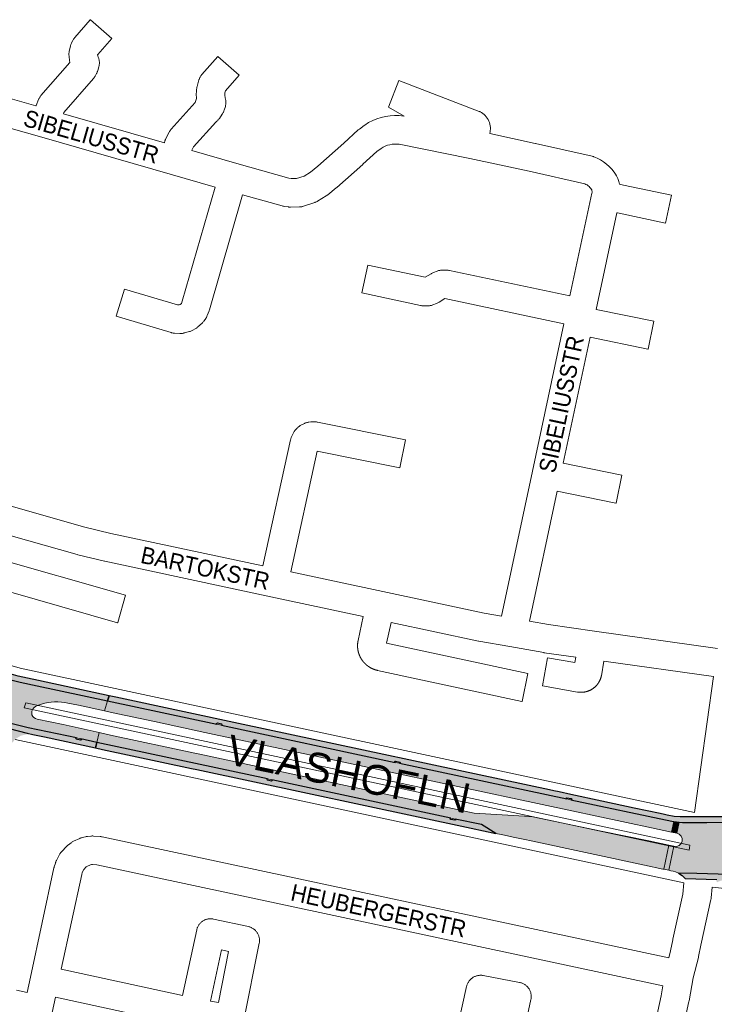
# Paper-space layout 'Layout1' of a CAD drawing. Header units: metres. Extents: x 123097 to 144122, y 392739 to 407589.
# Tile 394 of 510: x 134053 to 134371, y 400037 to 400487. Entities that reach past the tile are written whole.
import ezdxf
from ezdxf.enums import TextEntityAlignment as Align

# ---------------------------------------------------------------- set-up
doc = ezdxf.new("R2010")
doc.units = ezdxf.units.M
doc.header["$MEASUREMENT"] = 0
for name, color, linetype, lineweight in [('gs-anno-wegen algemeen tekst', 7, 'Continuous', 0), ('gs-knt-aanvullende hoofdweg', 7, 'Continuous', 0), ('gs-knt-wegen algemeen', 7, 'Continuous', 0), ('ir-ARC-asfalt-hoofdwegen-te inspecteren', 5, 'Continuous', 0), ('ir-ARC-fietspaden naastliggend- te inspecteren', 1, 'Continuous', 0)]:
    doc.layers.add(name, color=color, linetype=linetype, lineweight=lineweight)
doc.styles.add('Style-Arial', font='arial.ttf')

psp = doc.layouts.get("Layout1")

# ---------------------------------------------------------------- hatches: boundary and pattern name
at = {"layer": 'ir-ARC-asfalt-hoofdwegen-te inspecteren', "linetype": 'Continuous', "lineweight": 13}
for points in [[(134058.914, 400170.998), (134058.919, 400171.023), (134058.925, 400171.048), (134059.177, 400171.725), (134059.582, 400172.324), (134060.04, 400172.765), (134060.58, 400173.102), (134061.948, 400173.734), (134063.36, 400174.261), (134064.818, 400174.692), (134066.306, 400175.008), (134067.808, 400175.186), (134069.318, 400175.255), (134070.869, 400175.245), (134072.417, 400175.141), (134073.921, 400174.943), (134075.41, 400174.648), (134080.275, 400173.74), (134092.2, 400171.169), (134093.558, 400175.719), (134061.39, 400182.565), (134053.561, 400184.271), (134044.974, 400186.437), (133999.621, 400199.763), (133997.683, 400200.317), (133994.24, 400201.314), (133992.81, 400196.62), (134001.085, 400194.236), (134027.161, 400186.724), (134035.782, 400184.24), (134036.684, 400183.874), (134037.504, 400183.35), (134038.215, 400182.685), (134038.792, 400181.901), (134039.223, 400181.027), (134039.497, 400180.091), (134039.586, 400179.117), (134039.46, 400178.148), (134039.345, 400177.746), (134039.2, 400177.356), (134038.912, 400176.768), (134038.555, 400176.22), (134037.822, 400175.437), (134036.931, 400174.841), (134035.579, 400174.379), (134034.15, 400174.331), (134032.77, 400174.7), (134024.468, 400177.096), (133998.276, 400184.653), (133989.9, 400187.07), (133988.564, 400182.461), (134037.429, 400168.241), (134057.289, 400163.385), (134079.367, 400158.773), (134081.336, 400158.337), (134088.692, 400156.765), (134089.766, 400161.21), (134073.207, 400165.012), (134061.306, 400167.43), (134060.537, 400167.667), (134059.858, 400168.098), (134059.329, 400168.676), (134058.983, 400169.379)], [(134351.32, 400115.69), (134352.342, 400120.598), (134351.512, 400120.686), (134305.394, 400130.452), (134303.423, 400130.882), (134227.035, 400147.188), (134225.077, 400147.619), (134145.612, 400164.634), (134143.557, 400165.079), (134093.558, 400175.719), (134092.2, 400171.169), (134095.293, 400170.502), (134114.936, 400166.268), (134137.976, 400161.301), (134330.783, 400120.08), (134342.253, 400117.628)], [(134352.49, 400109.28), (134350.111, 400098.269), (134350.583, 400098.17), (134351.105, 400098.042), (134352.039, 400097.836), (134353.218, 400097.511), (134354.497, 400096.977), (134362.897, 400096.751), (134377.617, 400096.355), (134378.303, 400096.278), (134378.9, 400101.1), (134377.626, 400101.465), (134376.634, 400102.345), (134376.119, 400103.566), (134376.182, 400104.89), (134376.899, 400106.155), (134378.127, 400106.933), (134379.577, 400107.041), (134380.925, 400118.506), (134379.192, 400119.273), (134377.599, 400120.299), (134367.485, 400120.065), (134356.313, 400120.175), (134354.784, 400120.338), (134353.713, 400115.2), (134354.868, 400114.78), (134355.761, 400113.936), (134356.245, 400112.807), (134356.24, 400111.578), (134355.751, 400110.458), (134354.86, 400109.622), (134353.71, 400109.207)]]:
    psp.add_hatch(color=5, dxfattribs=at).paths.add_polyline_path(points, flags=0)
h = psp.add_hatch(color=5, dxfattribs=at)
h.paths.add_polyline_path([(133999.461, 399983.64), (133990.177, 399986.314), (133992.999, 399996.079), (133993.173, 399996.684), (134001.58, 400025.992), (134009.334, 400053.02), (134009.718, 400054.356), (134011.578, 400060.858), (134011.728, 400061.362), (134023.97, 400103.978), (134025.507, 400109.331), (134036.609, 400147.984), (134037.386, 400150.711), (134038.313, 400154.07), (134038.707, 400155.499), (134039.079, 400158.221), (134038.714, 400160.943), (134038.559, 400161.409), (134037.747, 400163.12), (134036.605, 400164.632), (134034.74, 400166.175), (134032.541, 400167.185), (134056.788, 400161.043), (134059.345, 400160.395), (134056.635, 400160.509), (134054.001, 400159.858), (134051.656, 400158.495), (134049.787, 400156.53), (134048.543, 400154.119), (134046.44, 400147.32), (134046.326, 400146.922), (134039.621, 400123.58), (134001.56, 399991.062), (134000, 399985.487)])
h.paths.add_polyline_path([(134039.523, 400151.103), (134039.298, 400151.466), (134039.733, 400153.418), (134040.087, 400153.635), (134040.324, 400153.294), (134039.891, 400151.32)], flags=16)
h.paths.add_polyline_path([(134006.624, 400024.741), (134005.91, 400024.949), (134005.721, 400025.668), (134005.855, 400026.132), (134006.54, 400028.496), (134006.671, 400028.95), (134007.218, 400029.462), (134007.937, 400029.249), (134008.117, 400028.522), (134007.982, 400028.056), (134007.312, 400025.744), (134007.168, 400025.248)], flags=16)
h.paths.add_polyline_path([(134013.362, 400048.169), (134012.649, 400048.386), (134012.471, 400049.109), (134012.611, 400049.61), (134013.249, 400051.892), (134013.382, 400052.366), (134013.93, 400052.879), (134014.652, 400052.675), (134014.849, 400051.95), (134014.719, 400051.494), (134014.053, 400049.16), (134013.913, 400048.67)], flags=16)
at = {"layer": 'ir-ARC-asfalt-hoofdwegen-te inspecteren', "linetype": 'Continuous', "lineweight": 13, "extrusion": (0, 0, -1)}
psp.add_hatch(color=5, dxfattribs=at).paths.add_polyline_path([(-134252.504, 400121.704), (-134264.457, 400119.141), (-134271.085, 400115.097), (-134273.433, 400114.596), (-134274.941, 400114.278), (-134278.972, 400113.409), (-134284.274, 400112.306), (-134287.131, 400111.672), (-134339.032, 400100.59), (-134347.321, 400098.854), (-134347.791, 400098.755), (-134350.1, 400109.83), (-134341.032, 400111.709), (-134319.188, 400116.236), (-134287.95, 400122.71), (-134284.14, 400123.05), (-134261.14, 400124.37), (-134135.75, 400151.324), (-134133.403, 400151.829), (-134094.857, 400160.115), (-134092.899, 400160.536), (-134089.766, 400161.21), (-134088.692, 400156.765), (-134166.677, 400140.103), (-134168.649, 400139.689), (-134250.494, 400122.15)], flags=0)
at = {"layer": 'ir-ARC-fietspaden naastliggend- te inspecteren', "linetype": 'Continuous', "lineweight": 30, "extrusion": (0, 0, -1)}
psp.add_hatch(color=1, dxfattribs=at).paths.add_polyline_path([(-134045.205, 400189.222), (-134037.656, 400191.306), (-134022.76, 400195.624), (-134008.811, 400199.642), (-134000.279, 400202.127), (-133999.768, 400200.347), (-133999.933, 400200.243), (-134000, 400200.052), (-133999.88, 400199.816), (-133999.621, 400199.763), (-134044.974, 400186.437), (-134053.561, 400184.271), (-134061.39, 400182.565), (-134093.558, 400175.719), (-134094.268, 400178.1), (-134061.915, 400185.018), (-134056.95, 400186.08), (-134052.66, 400187.08)], flags=0)
at = {"layer": 'ir-ARC-fietspaden naastliggend- te inspecteren', "linetype": 'Continuous', "lineweight": 30}
for points in [[(133988.564, 400182.461), (133983.73, 400183.868), (133983.929, 400183.506), (133983.571, 400183.299), (133983.036, 400181.445), (133985.395, 400180.764), (133987.865, 400180.052), (134027.51, 400168.61), (134032.541, 400167.185), (134056.788, 400161.043), (134059.345, 400160.395), (134064.766, 400159.231), (134088.082, 400154.243), (134088.692, 400156.765), (134081.336, 400158.337), (134081.559, 400157.987), (134081.213, 400157.759), (134079.245, 400158.195), (134079.025, 400158.543), (134079.367, 400158.773), (134057.289, 400163.385), (134037.429, 400168.241)], [(134367.485, 400120.065), (134377.599, 400120.299), (134375.255, 400122.749), (134368.009, 400122.734), (134355.327, 400122.707), (134352.516, 400122.881), (134349.408, 400123.541), (134348.106, 400123.769), (134346.151, 400124.183), (134334.355, 400126.681), (134319.561, 400129.866), (134305.382, 400132.872), (134300.038, 400134.098), (134297.544, 400134.544), (134295.546, 400135.052), (134155.542, 400164.966), (134097.248, 400177.456), (134094.268, 400178.1), (134093.558, 400175.719), (134143.557, 400165.079), (134143.395, 400165.443), (134143.739, 400165.645), (134145.695, 400165.225), (134145.934, 400164.89), (134145.612, 400164.634), (134225.077, 400147.619), (134224.893, 400147.759), (134224.844, 400147.986), (134224.971, 400148.171), (134225.192, 400148.206), (134227.155, 400147.772), (134227.385, 400147.42), (134227.035, 400147.188), (134303.423, 400130.882), (134303.194, 400131.235), (134303.535, 400131.482), (134305.503, 400131.049), (134305.733, 400130.699), (134305.394, 400130.452), (134351.512, 400120.686), (134352.342, 400120.598), (134354.784, 400120.338), (134356.313, 400120.175)], [(134271.085, 400115.097), (134259.74, 400117.52), (134134.291, 400144.358), (134131.944, 400144.86), (134091.186, 400153.579), (134088.082, 400154.243), (134088.692, 400156.765), (134166.677, 400140.103), (134166.322, 400139.862), (134166.575, 400139.515), (134168.514, 400139.09), (134168.882, 400139.322), (134168.649, 400139.689), (134250.494, 400122.15), (134250.142, 400121.909), (134250.391, 400121.563), (134252.331, 400121.138), (134252.68, 400121.341), (134252.504, 400121.704), (134264.457, 400119.141)], [(134568.464, 400076.503), (134502.777, 400083.365), (134503.039, 400083.028), (134502.703, 400082.764), (134500.711, 400082.973), (134500.451, 400083.305), (134500.775, 400083.575), (134432.188, 400090.707), (134432.452, 400090.377), (134432.122, 400090.113), (134430.138, 400090.337), (134429.866, 400090.652), (134430.184, 400090.921), (134390.435, 400094.908), (134377.617, 400096.355), (134362.897, 400096.751), (134354.497, 400096.977), (134356.184, 400095.924), (134357.633, 400094.562), (134372.068, 400094.065), (134371.933, 400093.191), (134372.171, 400092.805), (134372.386, 400092.93), (134373.528, 400093.396), (134374.723, 400093.71), (134375.947, 400093.875), (134377.182, 400093.888), (134377.997, 400093.802), (134380.506, 400093.535), (134384.195, 400093.139), (134388.923, 400092.668), (134423.744, 400088.969), (134430.979, 400088.206), (134571.342, 400073.4), (134581.904, 400072.288), (134570.674, 400076.183), (134570.741, 400076.079), (134570.76, 400075.962), (134570.429, 400075.68), (134568.443, 400075.898), (134568.178, 400076.21)]]:
    psp.add_hatch(color=1, dxfattribs=at).paths.add_polyline_path(points, flags=0)

# ---------------------------------------------------------------- linework, layer by layer
at = {"layer": 'gs-knt-aanvullende hoofdweg', "color": 7, "linetype": 'Continuous', "flags": 128}
for points in [[(133984.33, 400210.661), (134053.634, 400190.724), (134361.896, 400124.715)], [(134055.438, 400172.503), (134359.393, 400107.447), (134359.63, 400108.552), (134359.805, 400109.802), (134056.108, 400174.834), (134055.438, 400172.503)], [(134357.062, 400092.586), (134051.279, 400158.033)], [(134549.035, 400071.729), (134369.951, 400090.583)]]:
    psp.add_lwpolyline(points, dxfattribs=at)
at = {"layer": 'gs-knt-wegen algemeen', "color": 7, "linetype": 'Continuous', "flags": 128}
for points in [[(134046.809, 400451.837), (134060.796, 400447.818), (134060.807, 400447.85), (134060.894, 400448.072), (134061.974, 400450.703), (134062.095, 400450.98), (134062.229, 400451.251), (134062.375, 400451.516), (134062.534, 400451.773), (134062.705, 400452.023), (134062.886, 400452.265), (134063.079, 400452.498), (134076.29, 400467.721), (134076.289, 400467.727), (134076.232, 400468.026), (134076.19, 400468.328), (134075.912, 400470.689), (134075.883, 400470.999), (134075.869, 400471.311), (134075.869, 400471.623), (134075.885, 400471.935), (134075.916, 400472.245), (134075.961, 400472.554), (134076.022, 400472.86), (134076.537, 400475.181), (134076.601, 400475.446), (134076.677, 400475.709), (134076.764, 400475.968), (134076.861, 400476.223), (134076.969, 400476.473), (134077.088, 400476.719), (134077.628, 400477.783), (134077.756, 400478.022), (134077.893, 400478.255), (134078.041, 400478.483), (134078.198, 400478.704), (134078.363, 400478.919), (134078.538, 400479.127), (134085.649, 400487.234, -0.343782), (134085.661, 400487.234), (134095.436, 400478.66, -0.343781), (134095.437, 400478.648), (134089.019, 400471.331), (134088.971, 400471.116), (134089.013, 400470.764), (134089.281, 400470.124), (134089.395, 400469.836), (134089.494, 400469.542), (134089.58, 400469.243), (134089.651, 400468.941), (134089.707, 400468.636), (134089.749, 400468.329), (134089.777, 400468.02), (134089.789, 400467.71), (134089.787, 400467.399), (134089.77, 400467.09), (134089.738, 400466.781), (134089.692, 400466.474), (134089.631, 400466.17), (134089.555, 400465.869), (134089.009, 400463.892), (134088.926, 400463.616), (134088.831, 400463.344), (134088.724, 400463.076), (134088.605, 400462.813), (134088.475, 400462.556), (134087.903, 400461.486), (134087.76, 400461.232), (134087.606, 400460.985), (134087.441, 400460.745), (134087.265, 400460.512), (134087.079, 400460.288), (134073.613, 400444.771), (134073.38, 400444.203), (134119.495, 400430.952), (134119.742, 400431.793), (134119.819, 400432.037), (134119.905, 400432.278), (134120.001, 400432.516), (134120.106, 400432.75), (134120.221, 400432.98), (134121.723, 400435.851), (134121.851, 400436.085), (134121.989, 400436.313), (134122.137, 400436.536), (134122.293, 400436.752), (134122.458, 400436.962), (134122.631, 400437.165), (134133.57, 400449.436), (134134.183, 400451.244), (134134.166, 400451.501), (134134.098, 400453.062), (134134.092, 400453.34), (134134.098, 400453.618), (134134.115, 400453.896), (134134.247, 400455.451), (134134.281, 400455.762), (134134.33, 400456.07), (134134.394, 400456.377), (134134.472, 400456.68), (134135.324, 400459.678), (134135.409, 400459.954), (134135.506, 400460.225), (134135.615, 400460.493), (134135.736, 400460.755), (134135.869, 400461.011), (134136.012, 400461.262), (134136.167, 400461.506), (134136.332, 400461.743), (134136.508, 400461.972), (134136.694, 400462.193), (134143.905, 400470.407, -0.3301756), (134143.917, 400470.407), (134153.689, 400461.829, -0.3437709), (134153.689, 400461.817), (134147.447, 400454.706), (134147.168, 400453.724), (134147.124, 400453.211), (134147.151, 400452.589), (134147.52, 400450.802), (134147.573, 400450.513), (134147.612, 400450.222), (134147.639, 400449.93), (134147.652, 400449.637), (134147.652, 400449.343), (134147.639, 400449.05), (134147.613, 400448.757), (134147.573, 400448.466), (134147.521, 400448.177), (134147.455, 400447.891), (134147.377, 400447.608), (134146.844, 400445.84), (134146.753, 400445.561), (134146.65, 400445.287), (134146.534, 400445.018), (134146.407, 400444.754), (134146.267, 400444.496), (134146.117, 400444.245), (134145.955, 400444.001), (134144.651, 400442.127), (134144.483, 400441.897), (134144.306, 400441.675), (134144.119, 400441.46), (134143.923, 400441.254), (134143.718, 400441.057), (134143.505, 400440.869), (134142.983, 400440.429), (134132.886, 400429.102), (134132.056, 400427.514), (134132.009, 400427.357), (134152.576, 400421.447), (134176.405, 400414.703), (134177.445, 400414.566), (134179.984, 400414.613), (134183.415, 400415.749), (134186.314, 400417.523), (134189.731, 400420.318), (134201.524, 400430.777), (134208.17, 400436.839), (134208.41, 400437.047), (134208.66, 400437.244), (134210.888, 400438.908), (134211.13, 400439.081), (134212.894, 400440.173), (134214.742, 400441.117), (134216.661, 400441.905), (134218.639, 400442.532), (134220.662, 400442.993), (134222.715, 400443.286), (134224.786, 400443.409), (134226.86, 400443.361), (134228.923, 400443.142), (134229.087, 400443.115), (134229.193, 400443.095), (134222.025, 400447.26, -0.3085672), (134222.021, 400447.27), (134226.683, 400459.409, -0.3279298), (134226.693, 400459.414), (134263.417, 400445.311), (134263.682, 400445.203), (134263.941, 400445.083), (134264.196, 400444.952), (134264.444, 400444.809), (134265.07, 400444.393), (134265.657, 400443.923), (134266.201, 400443.403), (134266.696, 400442.837), (134267.14, 400442.229), (134267.528, 400441.585), (134267.857, 400440.909), (134268.126, 400440.206), (134268.332, 400439.483), (134268.473, 400438.744), (134268.548, 400437.995), (134268.557, 400437.243), (134268.541, 400436.961), (134268.514, 400436.68), (134268.474, 400436.401), (134268.422, 400436.123), (134268.224, 400435.172), (134289.075, 400430.694), (134289.151, 400430.677), (134315.081, 400424.782), (134315.356, 400424.713), (134315.627, 400424.633), (134315.895, 400424.54), (134317.438, 400423.895), (134318.921, 400423.122), (134320.334, 400422.226), (134321.667, 400421.215), (134322.909, 400420.096), (134324.053, 400418.876), (134325.09, 400417.564), (134326.013, 400416.169), (134326.097, 400416.025), (134326.178, 400415.879), (134326.781, 400414.622), (134327.271, 400413.316), (134327.641, 400411.978), (134329.366, 400411.587), (134351.285, 400407.002, -0.3699628), (134351.292, 400406.991), (134348.63, 400394.265, -0.3699605), (134348.619, 400394.258), (134326.648, 400398.854), (134326.543, 400398.877), (134326.361, 400398.918), (134316.912, 400354.768), (134343.209, 400349.398, -0.3702414), (134343.216, 400349.387), (134340.615, 400336.649, -0.3702399), (134340.604, 400336.642), (134314.187, 400342.035), (134301.856, 400284.417), (134328.601, 400278.9, -0.370122), (134328.608, 400278.889), (134325.981, 400266.155, -0.3701237), (134325.971, 400266.148), (134299.132, 400271.685), (134286.397, 400212.185)], [(134273.569, 400214.461), (134287.752, 400280.728), (134302.186, 400348.175), (134247.764, 400359.674), (134247.748, 400359.674), (134247.734, 400359.669), (134245.086, 400358.031), (134244.818, 400357.873), (134244.542, 400357.729), (134244.259, 400357.598), (134243.971, 400357.481), (134242.195, 400356.807), (134241.901, 400356.703), (134241.604, 400356.614), (134241.302, 400356.539), (134240.997, 400356.479), (134240.689, 400356.433), (134240.38, 400356.402), (134240.069, 400356.386), (134239.758, 400356.384), (134237.859, 400356.421), (134237.549, 400356.435), (134237.239, 400356.463), (134236.931, 400356.506), (134236.626, 400356.564), (134209.829, 400362.288, -0.3697224), (134209.822, 400362.299), (134212.538, 400375.013, -0.3697209), (134212.549, 400375.02), (134238.736, 400369.427), (134238.753, 400369.426), (134238.767, 400369.432), (134241.412, 400371.068), (134241.679, 400371.225), (134241.954, 400371.369), (134242.235, 400371.499), (134242.521, 400371.616), (134244.293, 400372.29), (134244.585, 400372.394), (134244.883, 400372.483), (134245.184, 400372.558), (134245.488, 400372.619), (134245.795, 400372.665), (134246.104, 400372.696), (134246.414, 400372.713), (134246.725, 400372.715), (134248.619, 400372.681), (134248.928, 400372.668), (134249.237, 400372.64), (134249.543, 400372.598), (134249.848, 400372.541), (134304.911, 400360.907), (134314.986, 400407.982), (134315.015, 400408.219), (134315.024, 400408.457), (134315.012, 400408.694), (134314.98, 400408.93), (134314.927, 400409.162), (134314.854, 400409.389), (134314.763, 400409.608), (134314.43, 400410.082), (134314.057, 400410.527), (134313.648, 400410.938), (134313.205, 400411.313), (134312.732, 400411.65), (134312.233, 400411.945), (134311.71, 400412.196), (134286.303, 400417.972), (134259.203, 400423.793), (134226.868, 400430.283), (134225.783, 400430.381), (134224.693, 400430.381), (134223.607, 400430.283), (134222.535, 400430.088), (134221.485, 400429.797), (134220.464, 400429.413), (134219.483, 400428.939), (134218.548, 400428.379), (134216.709, 400427.004), (134210.264, 400421.127), (134210.197, 400421.067), (134198.273, 400410.491), (134198.078, 400410.325), (134198.075, 400410.323), (134198.071, 400410.32), (134194.213, 400407.163), (134193.979, 400406.981), (134193.738, 400406.809), (134193.489, 400406.649), (134189.57, 400404.252), (134189.312, 400404.102), (134189.048, 400403.964), (134188.777, 400403.838), (134188.5, 400403.725), (134188.219, 400403.625), (134183.139, 400401.943), (134182.872, 400401.861), (134182.601, 400401.79), (134182.327, 400401.731), (134182.051, 400401.684), (134181.773, 400401.649), (134181.494, 400401.625), (134181.215, 400401.614), (134177.202, 400401.539), (134176.959, 400401.539), (134176.716, 400401.548), (134176.473, 400401.566), (134176.232, 400401.593), (134174.238, 400401.856), (134173.927, 400401.904), (134173.619, 400401.968), (134173.314, 400402.046), (134155.254, 400407.158), (134140.128, 400354.603), (134140.037, 400354.314), (134139.934, 400354.03), (134139.101, 400351.906), (134138.99, 400351.639), (134138.867, 400351.378), (134138.733, 400351.123), (134138.588, 400350.874), (134138.431, 400350.631), (134137.721, 400349.582), (134137.543, 400349.331), (134137.353, 400349.089), (134137.151, 400348.857), (134136.939, 400348.634), (134136.717, 400348.421), (134134.851, 400346.719), (134134.619, 400346.517), (134134.377, 400346.326), (134134.126, 400346.147), (134133.867, 400345.98), (134133.601, 400345.825), (134132.49, 400345.214), (134132.216, 400345.072), (134131.937, 400344.943), (134131.651, 400344.827), (134131.36, 400344.725), (134131.064, 400344.637), (134128.627, 400343.973), (134128.343, 400343.902), (134128.055, 400343.844), (134127.765, 400343.8), (134127.473, 400343.768), (134127.181, 400343.749), (134126.887, 400343.744), (134126.594, 400343.752), (134124.071, 400343.877), (134123.759, 400343.9), (134123.449, 400343.938), (134123.141, 400343.99), (134122.836, 400344.058), (134122.535, 400344.14), (134097.508, 400351.594, -0.3557513), (134097.502, 400351.605), (134101.213, 400364.066, -0.3557494), (134101.224, 400364.072), (134125.499, 400356.842), (134126.204, 400356.807), (134126.755, 400356.958), (134127.287, 400357.443), (134127.7, 400358.496), (134142.734, 400410.729), (134122.124, 400416.65), (134063.442, 400433.511), (134049.412, 400437.543)], [(134038.592, 400267.819), (134083.066, 400255.169), (134095.02, 400252.346), (134164.566, 400237.477), (134177.177, 400295.145), (134177.244, 400295.42), (134177.322, 400295.693), (134177.413, 400295.962), (134177.515, 400296.226), (134177.628, 400296.486), (134178.354, 400298.057), (134178.49, 400298.333), (134178.638, 400298.602), (134178.8, 400298.864), (134178.973, 400299.118), (134179.158, 400299.364), (134179.355, 400299.601), (134179.562, 400299.828), (134180.18, 400300.473), (134180.401, 400300.692), (134180.632, 400300.901), (134180.873, 400301.099), (134181.123, 400301.284), (134181.381, 400301.458), (134181.648, 400301.619), (134181.921, 400301.767), (134183.502, 400302.574), (134183.783, 400302.709), (134184.07, 400302.83), (134184.362, 400302.938), (134184.659, 400303.031), (134184.96, 400303.11), (134185.265, 400303.175), (134185.572, 400303.225), (134186.456, 400303.347), (134186.746, 400303.38), (134187.038, 400303.401), (134187.33, 400303.408), (134187.623, 400303.402), (134187.914, 400303.383), (134188.804, 400303.305), (134189.046, 400303.28), (134189.286, 400303.245), (134189.524, 400303.201), (134229.683, 400295.095, -0.370373), (134229.69, 400295.084)], [(134229.69, 400295.084), (134227.117, 400282.34, -0.3703733), (134227.107, 400282.333), (134189.369, 400289.95), (134177.298, 400234.755), (134219.44, 400225.745), (134265.653, 400215.866), (134273.569, 400214.461)], [(134370.617, 400186.825), (134320.476, 400193.908), (134319.291, 400187.248), (134319.236, 400186.971), (134319.169, 400186.697), (134319.139, 400186.59), (134319.109, 400186.484), (134319.077, 400186.378), (134319.044, 400186.274), (134319.01, 400186.169), (134318.975, 400186.064), (134318.938, 400185.96), (134318.9, 400185.857), (134318.861, 400185.754), (134318.821, 400185.651), (134318.78, 400185.549), (134318.738, 400185.448), (134318.694, 400185.346), (134318.649, 400185.246), (134318.603, 400185.145), (134318.556, 400185.046), (134318.507, 400184.947), (134318.458, 400184.848), (134318.407, 400184.75), (134318.356, 400184.654), (134318.303, 400184.557), (134318.248, 400184.46), (134318.193, 400184.365), (134318.138, 400184.271), (134318.08, 400184.176), (134318.022, 400184.083), (134317.962, 400183.99), (134317.902, 400183.898), (134317.84, 400183.807), (134317.777, 400183.716), (134317.714, 400183.626), (134317.649, 400183.537), (134317.583, 400183.448), (134317.516, 400183.36), (134317.448, 400183.273), (134317.38, 400183.188), (134317.31, 400183.103), (134317.239, 400183.018), (134317.167, 400182.934), (134317.095, 400182.852), (134317.021, 400182.77), (134316.947, 400182.688), (134316.871, 400182.608), (134316.795, 400182.529), (134316.717, 400182.451), (134316.639, 400182.373), (134316.56, 400182.296), (134316.48, 400182.221), (134316.399, 400182.146), (134316.317, 400182.072), (134316.234, 400181.999), (134316.151, 400181.927), (134316.067, 400181.856), (134315.981, 400181.786), (134315.895, 400181.717), (134315.809, 400181.649), (134315.722, 400181.582), (134315.633, 400181.516), (134315.544, 400181.451), (134315.455, 400181.388), (134315.364, 400181.325), (134315.272, 400181.263), (134315.18, 400181.202), (134315.088, 400181.142), (134314.995, 400181.084), (134314.9, 400181.026), (134314.806, 400180.97), (134314.711, 400180.915), (134314.615, 400180.86), (134314.518, 400180.807), (134314.421, 400180.755), (134314.324, 400180.705), (134314.225, 400180.655), (134314.126, 400180.606), (134314.026, 400180.559), (134313.927, 400180.513), (134313.826, 400180.467), (134313.725, 400180.423), (134313.623, 400180.38), (134313.522, 400180.339), (134313.419, 400180.299), (134313.316, 400180.259), (134313.212, 400180.221), (134313.109, 400180.185), (134313.004, 400180.149), (134312.899, 400180.115), (134312.794, 400180.081), (134312.689, 400180.05), (134312.583, 400180.019), (134312.477, 400179.989), (134312.37, 400179.961), (134312.264, 400179.934), (134312.157, 400179.908), (134312.049, 400179.884), (134311.941, 400179.86), (134311.834, 400179.839), (134311.725, 400179.818), (134311.617, 400179.798), (134311.508, 400179.78), (134311.4, 400179.763), (134311.29, 400179.747), (134311.181, 400179.733), (134311.071, 400179.719), (134310.962, 400179.707), (134310.852, 400179.697), (134310.742, 400179.687), (134310.632, 400179.679), (134310.523, 400179.672), (134310.413, 400179.667), (134310.302, 400179.662), (134310.192, 400179.659), (134310.083, 400179.658), (134309.972, 400179.657), (134309.861, 400179.658), (134309.751, 400179.66), (134309.642, 400179.663), (134309.531, 400179.668), (134309.421, 400179.674), (134309.311, 400179.681), (134309.202, 400179.689), (134309.092, 400179.699), (134308.982, 400179.71), (134308.872, 400179.722), (134308.764, 400179.736), (134308.654, 400179.751), (134308.545, 400179.767), (134308.436, 400179.784), (134308.328, 400179.803), (134292.354, 400182.629, -0.3718898), (134292.347, 400182.64), (134294.612, 400195.442, -0.3718905), (134294.623, 400195.449), (134307.132, 400193.236), (134307.576, 400195.731), (134293.137, 400197.77), (134292.911, 400197.806), (134277.483, 400200.543), (134263.265, 400203.066), (134263.042, 400203.11), (134223.112, 400211.646), (134221.118, 400202.114), (134285.731, 400188.239, -0.3696609), (134285.738, 400188.228), (134283.008, 400175.516, -0.3696604), (134282.997, 400175.509), (134216.916, 400189.7), (134216.847, 400189.715), (134216.778, 400189.731), (134216.71, 400189.746), (134216.641, 400189.763), (134216.572, 400189.779), (134216.504, 400189.797), (134216.435, 400189.814), (134216.369, 400189.832), (134216.3, 400189.85), (134216.232, 400189.869), (134216.164, 400189.888), (134216.097, 400189.908), (134216.029, 400189.928), (134215.961, 400189.948), (134215.894, 400189.969), (134215.828, 400189.99), (134215.761, 400190.012), (134215.694, 400190.034), (134215.627, 400190.056), (134215.56, 400190.079), (134215.494, 400190.102), (134215.427, 400190.126), (134215.361, 400190.15), (134215.296, 400190.174), (134215.23, 400190.199), (134215.164, 400190.225), (134215.098, 400190.25), (134215.033, 400190.277), (134214.968, 400190.303), (134214.902, 400190.33), (134214.837, 400190.357), (134214.774, 400190.385), (134214.709, 400190.413), (134214.644, 400190.441), (134214.58, 400190.47), (134214.516, 400190.5), (134214.452, 400190.529), (134214.388, 400190.559), (134214.324, 400190.59), (134214.262, 400190.62), (134214.199, 400190.651), (134214.136, 400190.683), (134214.073, 400190.715), (134214.01, 400190.748), (134213.948, 400190.78), (134213.885, 400190.814), (134213.823, 400190.847), (134213.763, 400190.88), (134213.701, 400190.915), (134213.64, 400190.95), (134213.579, 400190.985), (134213.517, 400191.02), (134213.457, 400191.056), (134213.396, 400191.092), (134213.336, 400191.129), (134213.277, 400191.165), (134213.217, 400191.202), (134213.157, 400191.24), (134213.098, 400191.278), (134213.039, 400191.316), (134212.98, 400191.355), (134212.921, 400191.394), (134212.862, 400191.434), (134212.805, 400191.473), (134212.747, 400191.513), (134212.69, 400191.553), (134212.632, 400191.594), (134212.575, 400191.636), (134212.518, 400191.677), (134212.461, 400191.719), (134212.404, 400191.762), (134212.349, 400191.803), (134212.293, 400191.846), (134212.238, 400191.89), (134212.182, 400191.933), (134212.127, 400191.977), (134212.072, 400192.022), (134212.018, 400192.066), (134211.963, 400192.111), (134211.91, 400192.156), (134211.856, 400192.201), (134211.803, 400192.247), (134211.75, 400192.294), (134211.697, 400192.34), (134211.644, 400192.387), (134211.592, 400192.435), (134211.54, 400192.482), (134211.489, 400192.529), (134211.437, 400192.577), (134211.386, 400192.626), (134211.335, 400192.675), (134211.285, 400192.724), (134211.234, 400192.774), (134211.184, 400192.823), (134211.135, 400192.874), (134211.086, 400192.923), (134211.037, 400192.974), (134210.988, 400193.025), (134210.94, 400193.076), (134210.892, 400193.128), (134210.844, 400193.179), (134210.796, 400193.232), (134210.749, 400193.284), (134210.703, 400193.336), (134210.657, 400193.389), (134210.611, 400193.442), (134210.565, 400193.496), (134210.519, 400193.55), (134210.474, 400193.604), (134210.429, 400193.658), (134210.384, 400193.713), (134210.341, 400193.767), (134210.297, 400193.822), (134210.254, 400193.878), (134210.21, 400193.934), (134210.168, 400193.99), (134210.125, 400194.046), (134210.083, 400194.103), (134210.041, 400194.159), (134210, 400194.215), (134209.959, 400194.273), (134209.918, 400194.33), (134209.878, 400194.388), (134209.838, 400194.446), (134209.798, 400194.504), (134209.759, 400194.563), (134209.72, 400194.622), (134209.682, 400194.68), (134209.644, 400194.739), (134209.606, 400194.799), (134209.568, 400194.858), (134209.531, 400194.918), (134209.494, 400194.979), (134209.458, 400195.039), (134209.422, 400195.1), (134209.387, 400195.159), (134209.351, 400195.22), (134209.316, 400195.282), (134209.282, 400195.343), (134209.248, 400195.405), (134209.214, 400195.467), (134209.18, 400195.529), (134209.147, 400195.591), (134209.115, 400195.653), (134209.083, 400195.715), (134209.051, 400195.778), (134209.019, 400195.841), (134208.988, 400195.905), (134208.958, 400195.968), (134208.927, 400196.032), (134208.897, 400196.096), (134208.868, 400196.159), (134208.839, 400196.223), (134208.81, 400196.287), (134208.782, 400196.352), (134208.754, 400196.417), (134208.726, 400196.482), (134208.699, 400196.547), (134208.672, 400196.612), (134208.646, 400196.676), (134208.62, 400196.742), (134208.595, 400196.808), (134208.569, 400196.873), (134208.545, 400196.94), (134208.52, 400197.006), (134208.496, 400197.072), (134208.473, 400197.139), (134208.45, 400197.204), (134208.427, 400197.271), (134208.405, 400197.338), (134208.383, 400197.405), (134208.361, 400197.472), (134208.34, 400197.539), (134208.319, 400197.607), (134208.299, 400197.674), (134208.28, 400197.741), (134208.26, 400197.809), (134208.241, 400197.877), (134208.222, 400197.945), (134208.204, 400198.013), (134208.186, 400198.081), (134208.169, 400198.149), (134208.152, 400198.218), (134208.136, 400198.285), (134208.12, 400198.354), (134208.104, 400198.423), (134208.089, 400198.492), (134208.074, 400198.561), (134208.059, 400198.63), (134208.045, 400198.699), (134208.032, 400198.768), (134208.019, 400198.836), (134208.006, 400198.905), (134207.994, 400198.975), (134207.982, 400199.044), (134207.97, 400199.114), (134207.959, 400199.184), (134207.949, 400199.254), (134207.938, 400199.323), (134207.929, 400199.392), (134207.919, 400199.462), (134207.91, 400199.532), (134207.902, 400199.602), (134207.894, 400199.672), (134207.886, 400199.742), (134207.879, 400199.812), (134207.872, 400199.883), (134207.866, 400199.951), (134207.86, 400200.022), (134207.855, 400200.092), (134207.85, 400200.163), (134207.845, 400200.233), (134207.841, 400200.303), (134207.837, 400200.374), (134207.834, 400200.444), (134207.831, 400200.514), (134207.828, 400200.584), (134207.826, 400200.655), (134207.825, 400200.725), (134207.824, 400200.796), (134207.823, 400200.866), (134207.823, 400200.937), (134207.823, 400201.007), (134207.823, 400201.077), (134207.824, 400201.147), (134207.826, 400201.218), (134207.827, 400201.288), (134207.83, 400201.359), (134207.832, 400201.429), (134207.836, 400201.5), (134207.839, 400201.57), (134207.843, 400201.639), (134207.848, 400201.71), (134207.852, 400201.78), (134207.858, 400201.851), (134207.863, 400201.921), (134207.87, 400201.991), (134207.876, 400202.061), (134207.883, 400202.132), (134207.89, 400202.2), (134207.898, 400202.271), (134207.907, 400202.341), (134207.915, 400202.411), (134207.924, 400202.481), (134207.934, 400202.551), (134207.944, 400202.62), (134207.955, 400202.69), (134207.965, 400202.754), (134207.965, 400202.759), (134207.966, 400202.763), (134207.977, 400202.828), (134207.988, 400202.898), (134208, 400202.967), (134208.013, 400203.037), (134208.026, 400203.106), (134208.039, 400203.176), (134208.053, 400203.245), (134208.067, 400203.312), (134210.38, 400214.368), (134168.18, 400223.39), (134092.23, 400239.628), (134092.095, 400239.658), (134079.93, 400242.531), (134079.645, 400242.605), (134041.22, 400253.535)], [(134039.606, 400241.758), (134101.714, 400224.025, -0.3845512), (134101.72, 400224.013), (134098.151, 400211.512, -0.3845512), (134098.139, 400211.505), (134034.877, 400229.568)]]:
    psp.add_lwpolyline(points, format="xyb", dxfattribs=at)
for points in [[(134286.397, 400212.185), (134295.072, 400210.646), (134316.078, 400207.679), (134372.441, 400199.717)], [(134361.896, 400124.715), (134367.698, 400166.111), (134370.617, 400186.825)], [(134051.834, 400043.412), (134056.793, 400042.336), (134058.298, 400049.408), (134058.3, 400049.42), (134069.025, 400099.355), (134069.081, 400099.593), (134069.146, 400099.829), (134069.655, 400101.556), (134069.735, 400101.808), (134069.826, 400102.058), (134069.926, 400102.303), (134070.037, 400102.545), (134070.157, 400102.781), (134071.613, 400105.507), (134071.75, 400105.751), (134071.898, 400105.99), (134072.056, 400106.221), (134072.224, 400106.446), (134072.401, 400106.663), (134072.587, 400106.873), (134074.691, 400109.136), (134074.911, 400109.361), (134075.142, 400109.576), (134075.383, 400109.779), (134075.634, 400109.97), (134076.887, 400110.88), (134077.146, 400111.059), (134077.414, 400111.226), (134077.689, 400111.379), (134077.972, 400111.518), (134080.776, 400112.819), (134081.065, 400112.945), (134081.36, 400113.057), (134081.66, 400113.154), (134081.964, 400113.236), (134083.467, 400113.605), (134083.741, 400113.666), (134084.017, 400113.715), (134084.296, 400113.753), (134085.835, 400113.925), (134086.148, 400113.952), (134086.463, 400113.964), (134086.777, 400113.961), (134087.091, 400113.943), (134090.171, 400113.69), (134090.449, 400113.661), (134090.725, 400113.621), (134090.998, 400113.568)], [(134090.998, 400113.568), (134350.115, 400058.188)], [(134347.388, 400045.457), (134088.687, 400100.748), (134086.654, 400100.915), (134086.161, 400100.86), (134085.682, 400100.743), (134084.026, 400099.974), (134083.796, 400099.807), (134082.699, 400098.627), (134081.955, 400097.234), (134081.703, 400096.382), (134072.393, 400053.034), (134127.86, 400040.967), (134134.278, 400070.998), (134134.35, 400071.3), (134134.436, 400071.598), (134134.537, 400071.892), (134134.651, 400072.18), (134134.779, 400072.463), (134134.921, 400072.74), (134135.075, 400073.009), (134135.243, 400073.271), (134135.422, 400073.524), (134135.613, 400073.769), (134135.816, 400074.004), (134136.03, 400074.23), (134136.254, 400074.444), (134136.489, 400074.648), (134136.732, 400074.841), (134136.985, 400075.021), (134137.246, 400075.19), (134137.515, 400075.345), (134137.79, 400075.488), (134138.073, 400075.618), (134138.361, 400075.733), (134138.654, 400075.835), (134138.952, 400075.923), (134139.254, 400075.997), (134139.559, 400076.056), (134139.866, 400076.1), (134140.175, 400076.13), (134140.485, 400076.145), (134140.796, 400076.145), (134141.106, 400076.131), (134141.415, 400076.101), (134141.723, 400076.057), (134142.028, 400075.998), (134157.906, 400072.544), (134158.213, 400072.47), (134158.516, 400072.38), (134158.814, 400072.276), (134159.107, 400072.158), (134159.394, 400072.025), (134159.674, 400071.879), (134159.947, 400071.719), (134160.211, 400071.547), (134160.467, 400071.361), (134160.714, 400071.164), (134160.951, 400070.955), (134161.177, 400070.734), (134161.392, 400070.503), (134161.596, 400070.262), (134161.788, 400070.011), (134161.967, 400069.751), (134162.134, 400069.482), (134162.288, 400069.206), (134162.427, 400068.923), (134162.553, 400068.633), (134162.665, 400068.337), (134162.762, 400068.037), (134162.845, 400067.732), (134162.913, 400067.423), (134162.965, 400067.112), (134163.003, 400066.798), (134163.025, 400066.483), (134163.032, 400066.167), (134163.024, 400065.851), (134163, 400065.536), (134162.961, 400065.222), (134162.907, 400064.911), (134155.751, 400028.994)], [(134350.115, 400058.188), (134350.954, 400061.486), (134351.924, 400066.549), (134351.964, 400066.741), (134356.572, 400087.385), (134357.062, 400092.586)], [(134369.951, 400090.583), (134369.496, 400085.756), (134369.465, 400085.485), (134369.422, 400085.216), (134369.369, 400084.949), (134364.693, 400064.001), (134363.705, 400058.844), (134363.665, 400058.654), (134363.62, 400058.466), (134361.252, 400049.151), (134361.251, 400049.148), (134361.25, 400049.145)], [(134145.645, 400061.887), (134140.634, 400038.441), (134144.23, 400037.798), (134148.888, 400061.181), (134145.645, 400061.887)], [(134250.67, 400013.227), (134257.679, 400045.158), (134257.754, 400045.463), (134257.843, 400045.763), (134257.947, 400046.059), (134258.065, 400046.35), (134258.196, 400046.635), (134258.341, 400046.913), (134258.5, 400047.184), (134258.671, 400047.447), (134258.855, 400047.701), (134259.051, 400047.946), (134259.258, 400048.181), (134259.476, 400048.407), (134259.706, 400048.621), (134259.945, 400048.824), (134260.193, 400049.015), (134260.451, 400049.195), (134260.717, 400049.361), (134260.99, 400049.515), (134261.271, 400049.655), (134261.558, 400049.781), (134261.851, 400049.894), (134262.149, 400049.992), (134262.451, 400050.076), (134262.757, 400050.145), (134263.066, 400050.199), (134263.377, 400050.238), (134263.69, 400050.263), (134264.004, 400050.272), (134264.317, 400050.266), (134264.631, 400050.245), (134264.942, 400050.209), (134265.252, 400050.158), (134281.91, 400046.997), (134282.217, 400046.931), (134282.521, 400046.85), (134282.821, 400046.755), (134283.115, 400046.645), (134283.404, 400046.521), (134283.687, 400046.383), (134283.963, 400046.232), (134284.231, 400046.068), (134284.491, 400045.891), (134284.742, 400045.701), (134284.983, 400045.5), (134285.215, 400045.287), (134285.436, 400045.064), (134285.646, 400044.83), (134285.844, 400044.586), (134286.03, 400044.333), (134286.204, 400044.071), (134286.365, 400043.801), (134286.513, 400043.523), (134286.648, 400043.239), (134286.768, 400042.948), (134286.874, 400042.652), (134286.966, 400042.352), (134287.043, 400042.047), (134287.106, 400041.739), (134287.153, 400041.428), (134287.186, 400041.115), (134287.203, 400040.801), (134287.205, 400040.487), (134287.192, 400040.173), (134287.164, 400039.859), (134287.12, 400039.548), (134287.062, 400039.239), (134280.449, 400008.332)], [(134361.25, 400049.145), (134359.4, 400038.561), (134359.351, 400038.314), (134354.457, 400015.558)], [(134340.253, 400011.436), (134346.596, 400040.929), (134347.388, 400045.457)], [(134131.477, 400026.856), (134069.671, 400040.302), (134068.167, 400033.232)]]:
    psp.add_lwpolyline(points, dxfattribs=at)
at = {"layer": 'ir-ARC-asfalt-hoofdwegen-te inspecteren', "color": 5, "linetype": 'Continuous', "lineweight": 13, "flags": 128}
psp.add_lwpolyline([(134037.429, 400168.241), (134057.289, 400163.385), (134079.367, 400158.773), (134081.336, 400158.337), (134088.692, 400156.765), (134089.766, 400161.21), (134073.207, 400165.012), (134061.306, 400167.43), (134060.537, 400167.667), (134059.858, 400168.098), (134059.329, 400168.676), (134058.983, 400169.379), (134058.914, 400170.998), (134058.919, 400171.023), (134058.925, 400171.048), (134059.177, 400171.725), (134059.582, 400172.324), (134060.04, 400172.765), (134060.58, 400173.102), (134061.948, 400173.734), (134063.36, 400174.261), (134064.818, 400174.692), (134066.306, 400175.008), (134067.808, 400175.186), (134069.318, 400175.255), (134070.869, 400175.245), (134072.417, 400175.141), (134073.921, 400174.943), (134075.41, 400174.648), (134080.275, 400173.74), (134092.2, 400171.169), (134093.558, 400175.719), (134061.39, 400182.565), (134053.561, 400184.271), (134044.974, 400186.437)], dxfattribs=at)
for points in [[(134351.32, 400115.69), (134352.342, 400120.598), (134351.512, 400120.686), (134305.394, 400130.452), (134303.423, 400130.882), (134227.035, 400147.188), (134225.077, 400147.619), (134145.612, 400164.634), (134143.557, 400165.079), (134093.558, 400175.719), (134092.2, 400171.169), (134095.293, 400170.502), (134114.936, 400166.268), (134137.976, 400161.301), (134330.783, 400120.08), (134342.253, 400117.628)], [(134252.504, 400121.704), (134264.457, 400119.141), (134271.085, 400115.097), (134273.433, 400114.596), (134274.941, 400114.278), (134278.972, 400113.409), (134284.274, 400112.306), (134287.131, 400111.672), (134339.032, 400100.59), (134347.321, 400098.854), (134347.791, 400098.755), (134350.1, 400109.83), (134341.032, 400111.709), (134319.188, 400116.236), (134287.95, 400122.71), (134284.14, 400123.05), (134261.14, 400124.37), (134135.75, 400151.324), (134133.403, 400151.829), (134094.857, 400160.115), (134092.899, 400160.536), (134089.766, 400161.21), (134088.692, 400156.765), (134166.677, 400140.103), (134168.649, 400139.689), (134250.494, 400122.15)]]:
    psp.add_lwpolyline(points, close=True, dxfattribs=at)
at = {"layer": 'ir-ARC-asfalt-hoofdwegen-te inspecteren', "color": 5, "linetype": 'Continuous', "lineweight": 13}
psp.add_lwpolyline([(134377.599, 400120.299), (134367.485, 400120.065), (134356.313, 400120.175), (134354.784, 400120.338), (134353.713, 400115.2), (134354.868, 400114.78), (134355.761, 400113.936), (134356.245, 400112.807), (134356.24, 400111.578), (134355.751, 400110.458), (134354.86, 400109.622), (134353.71, 400109.207), (134352.49, 400109.28), (134350.111, 400098.269), (134350.583, 400098.17), (134351.105, 400098.042), (134352.039, 400097.836), (134353.218, 400097.511), (134354.497, 400096.977), (134362.897, 400096.751), (134377.617, 400096.355)], dxfattribs=at)
for points in [[(134351.32, 400115.69), (134353.713, 400115.2), (134354.784, 400120.338), (134352.342, 400120.598)], [(134352.49, 400109.28), (134350.1, 400109.83), (134347.791, 400098.755), (134350.111, 400098.269)]]:
    psp.add_lwpolyline(points, close=True, dxfattribs=at)
at = {"layer": 'ir-ARC-asfalt-hoofdwegen-te inspecteren', "color": 5, "linetype": 'Continuous', "lineweight": 13, "extrusion": (0, 0, -1)}
for points in [[(-134351.32, 400115.69), (-134353.713, 400115.2), (-134352.342, 400120.598), (-134354.784, 400120.338)], [(-134352.49, 400109.28), (-134350.1, 400109.83), (-134350.111, 400098.269), (-134347.791, 400098.755)]]:
    psp.add_solid(points, dxfattribs=at)
at = {"layer": 'ir-ARC-fietspaden naastliggend- te inspecteren', "color": 1, "linetype": 'Continuous', "lineweight": 30}
for points in [[(134045.205, 400189.222), (134037.656, 400191.306), (134022.76, 400195.624), (134008.811, 400199.642), (134000.279, 400202.127), (133999.768, 400200.347), (133999.933, 400200.243), (134000, 400200.052), (133999.88, 400199.816), (133999.621, 400199.763), (134044.974, 400186.437), (134053.561, 400184.271), (134061.39, 400182.565), (134093.558, 400175.719), (134094.268, 400178.1), (134061.915, 400185.018), (134056.95, 400186.08), (134052.66, 400187.08)], [(133988.564, 400182.461), (133983.73, 400183.868), (133983.929, 400183.506), (133983.571, 400183.299), (133983.036, 400181.445), (133985.395, 400180.764), (133987.865, 400180.052), (134027.51, 400168.61), (134032.541, 400167.185), (134056.788, 400161.043), (134059.345, 400160.395), (134064.766, 400159.231), (134088.082, 400154.243), (134088.692, 400156.765), (134081.336, 400158.337), (134081.559, 400157.987), (134081.213, 400157.759), (134079.245, 400158.195), (134079.025, 400158.543), (134079.367, 400158.773), (134057.289, 400163.385), (134037.429, 400168.241)], [(134088.082, 400154.243), (134091.186, 400153.579), (134131.944, 400144.86), (134134.291, 400144.358), (134259.74, 400117.52), (134271.085, 400115.097), (134264.457, 400119.141), (134252.504, 400121.704), (134252.68, 400121.341), (134252.331, 400121.138), (134250.391, 400121.563), (134250.142, 400121.909), (134250.494, 400122.15), (134168.649, 400139.689), (134168.882, 400139.322), (134168.514, 400139.09), (134166.575, 400139.515), (134166.322, 400139.862), (134166.677, 400140.103), (134088.692, 400156.765)]]:
    psp.add_lwpolyline(points, close=True, dxfattribs=at)
for points in [[(134375.255, 400122.749), (134368.009, 400122.734), (134355.327, 400122.707), (134352.516, 400122.881), (134349.408, 400123.541), (134348.106, 400123.769), (134346.151, 400124.183), (134334.355, 400126.681), (134319.561, 400129.866), (134305.382, 400132.872), (134300.038, 400134.098), (134297.544, 400134.544), (134295.546, 400135.052), (134155.542, 400164.966), (134097.248, 400177.456), (134094.268, 400178.1), (134093.558, 400175.719), (134143.557, 400165.079), (134143.395, 400165.443), (134143.739, 400165.645), (134145.695, 400165.225), (134145.934, 400164.89), (134145.612, 400164.634), (134225.077, 400147.619), (134224.893, 400147.759), (134224.844, 400147.986), (134224.971, 400148.171), (134225.192, 400148.206), (134227.155, 400147.772), (134227.385, 400147.42), (134227.035, 400147.188), (134303.423, 400130.882), (134303.194, 400131.235), (134303.535, 400131.482), (134305.503, 400131.049), (134305.733, 400130.699), (134305.394, 400130.452), (134351.512, 400120.686), (134352.342, 400120.598), (134354.784, 400120.338), (134356.313, 400120.175), (134367.485, 400120.065), (134377.599, 400120.299)], [(134377.617, 400096.355), (134362.897, 400096.751), (134354.497, 400096.977), (134356.184, 400095.924), (134357.633, 400094.562), (134372.068, 400094.065)]]:
    psp.add_lwpolyline(points, dxfattribs=at)

# ---------------------------------------------------------------- texts
at = {"layer": 'gs-anno-wegen algemeen tekst', "color": 7, "style": 'Style-Arial', "width": 0.909091}
for s, rotation, p in [('SIBELIUSSTR', 343.96911, (134086.103, 400433.774)), ('SIBELIUSSTR', 77.92004, (134300.975, 400311.403)), ('BARTOKSTR', 347.93237, (134138.204, 400236.456)), ('HEUBERGERSTR', 347.90418, (134217.448, 400079.81))]:
    psp.add_text(s, height=7.7, rotation=rotation, dxfattribs=at).set_placement(p, align=Align.MIDDLE_CENTER)
at = {"layer": 'gs-anno-wegen algemeen tekst', "color": 7, "style": 'Style-Arial'}
psp.add_text('VLASHOFLN', height=13.6, rotation=348.29449, dxfattribs=at).set_placement((134203.743, 400142.29), align=Align.MIDDLE_CENTER)

doc.saveas('drawing.dxf')
